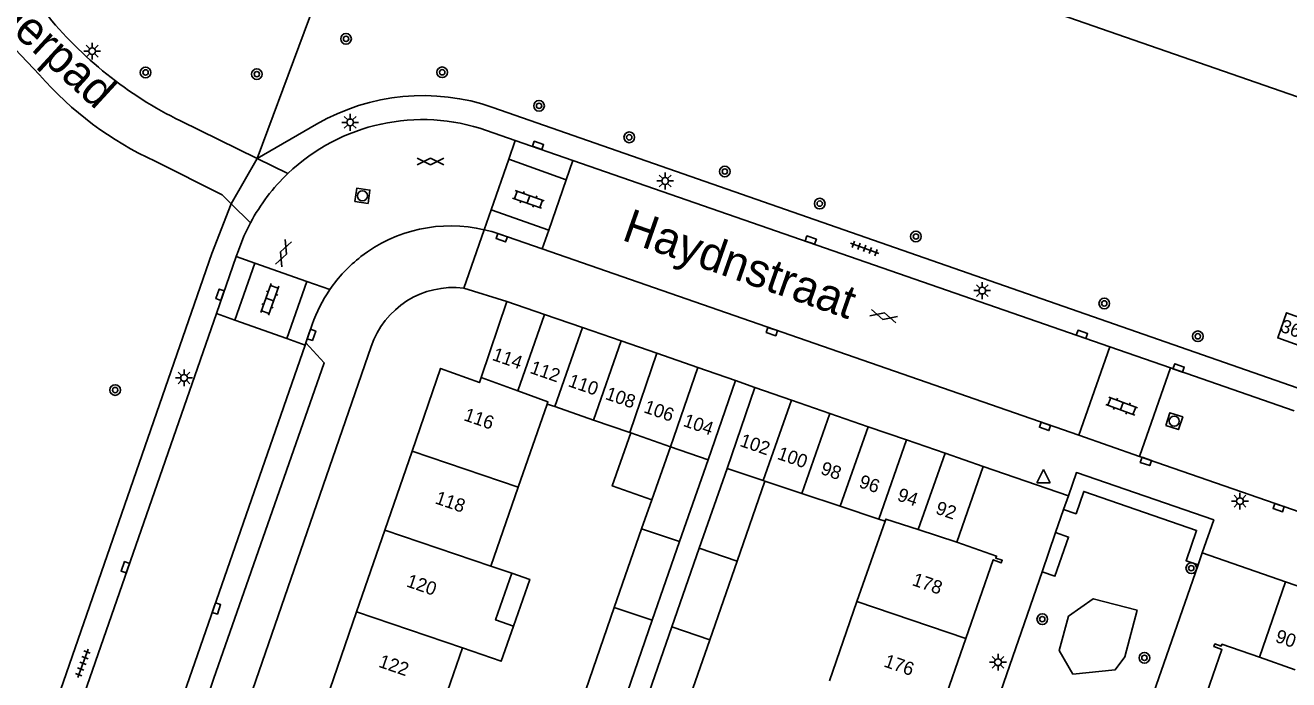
# Model space of a CAD drawing. Extents: x 132999 to 136000, y 398499 to 400501.
# Drawn here: x 133674.5 to 133769, y 399660.7 to 399709.6 of the extents above; entities that cross this region are included whole.
import ezdxf

# ---------------------------------------------------------------- set-up
doc = ezdxf.new("R2010")
doc.units = 0
for name, color, linetype in [('gg-anno-huisnummerreeks BGT', 7, 'Continuous'), ('gg-anno-openbare ruimte label', 7, 'Continuous'), ('gg-bbg-bijgebouw', 7, 'Continuous'), ('gg-bbg-gedigitaliseerde bebouwing', 7, 'Continuous'), ('gg-bbg-gedigitaliseerde bijgebouw', 7, 'Continuous'), ('gg-bbg-hoofdgebouw', 7, 'Continuous'), ('gg-bbg-luifel en loopbrug', 7, 'Continuous'), ('gg-bbg-tussenscheiding', 7, 'Continuous'), ('gg-knt-verharding', 7, 'Continuous'), ('gt-grn-groengrens', 7, 'Continuous'), ('gt-grn-vlakafsluiter', 7, 'Continuous'), ('gt-grn-weggrens', 7, 'Continuous'), ('gt-symb-boom', 7, 'Continuous'), ('gt-symb-gesloten verharding', 7, 'Continuous'), ('gt-symb-klinker verharding', 7, 'Continuous'), ('gt-symb-kolk', 7, 'Continuous'), ('gt-symb-lichtmast', 7, 'Continuous'), ('gt-symb-rioolschacht', 7, 'Continuous'), ('gt-symb-tegel verharding', 7, 'Continuous'), ('gt-symb-waterafsluiter', 7, 'Continuous')]:
    doc.layers.add(name, color=color, linetype=linetype)

# ---------------------------------------------------------------- blocks, each defined once
blk = doc.blocks.new('gt0-LMAST')
at = {"layer": 'gt-symb-lichtmast'}
for p, q in [((-0.182, 0.173), (-0.447, 0.438)), ((-0.005, 0.246), (-0.005, 0.621)), ((0.172, 0.173), (0.437, 0.438)), ((-0.255, -0.004), (-0.63, -0.004)), ((-0.182, -0.181), (-0.447, -0.446)), ((-0.005, -0.254), (-0.005, -0.629)), ((0.437, -0.446), (0.172, -0.181)), ((0.245, -0.004), (0.62, -0.004))]:
    blk.add_line(p, q, dxfattribs=at)
blk.add_circle((-0.005, -0.004), 0.25, dxfattribs=at)
blk = doc.blocks.new('gt0-BOOM')
at = {"layer": 'gt-symb-boom'}
for radius in [0.4, 0.2]:
    blk.add_circle((0, 0), radius, dxfattribs=at)
blk = doc.blocks.new('gt0-KOLK')
at = {"layer": 'gt-symb-kolk'}
blk.add_lwpolyline([(0, 0), (0.375, 0), (0.375, 0.4), (-0.375, 0.4), (-0.375, 0), (0, 0)], dxfattribs=at)
blk = doc.blocks.new('gt0-KL1')
at = {"layer": 'gt-symb-klinker verharding'}
for p, q in [((-1.15, 0.3), (1.15, 0.3)), ((-1, -0.3), (-1, 0.3)), ((-0.5, 0.3), (-0.5, 0.45)), ((0, -0.3), (0, 0.3)), ((0.5, 0.3), (0.5, 0.45)), ((1, -0.3), (1, 0.3)), ((-1.15, -0.3), (1.15, -0.3)), ((-0.5, -0.45), (-0.5, -0.3)), ((0.5, -0.45), (0.5, -0.3))]:
    blk.add_line(p, q, dxfattribs=at)
blk = doc.blocks.new('gt0-TEG1')
at = {"layer": 'gt-symb-tegel verharding'}
for p, q in [((-1.125, 0), (1.125, 0)), ((-0.9, -0.25), (-0.9, 0.25)), ((-0.45, -0.25), (-0.45, 0.25)), ((0, -0.25), (0, 0.25)), ((0.45, -0.25), (0.45, 0.25)), ((0.9, -0.25), (0.9, 0.25))]:
    blk.add_line(p, q, dxfattribs=at)
blk = doc.blocks.new('gt0-GESVH1')
at = {"layer": 'gt-symb-gesloten verharding'}
for p, q in [((-0.992, -0.261), (0.008, 0.239)), ((0.008, -0.261), (-0.992, 0.239)), ((0.008, 0.239), (1.008, -0.261)), ((1.008, 0.239), (0.008, -0.261))]:
    blk.add_line(p, q, dxfattribs=at)
blk = doc.blocks.new('gt0-RS')
at = {"layer": 'gt-symb-rioolschacht'}
blk.add_lwpolyline([(-0.5, -0.5), (0.5, -0.5), (0.5, 0.5), (-0.5, 0.5)], close=True, dxfattribs=at)
blk.add_circle((0, 0), 0.375, dxfattribs=at)
blk = doc.blocks.new('gt0-WAFSL')
at = {"layer": 'gt-symb-waterafsluiter'}
for p, q in [((-0.5, -0.333), (0, 0.667)), ((0, 0.667), (0.5, -0.333)), ((0.5, -0.333), (-0.5, -0.333))]:
    blk.add_line(p, q, dxfattribs=at)

msp = doc.modelspace()

# ---------------------------------------------------------------- linework, layer by layer
at = {"layer": 'gg-bbg-bijgebouw'}
for p, q in [((133708.61, 399683.26), (133710.53, 399688.94)), ((133713.34, 399687.968), (133710.53, 399688.94)), ((133716.169, 399686.99), (133713.34, 399687.968)), ((133719.057, 399685.991), (133716.169, 399686.99)), ((133721.722, 399685.07), (133719.057, 399685.991)), ((133724.801, 399684.005), (133721.722, 399685.07)), ((133727.62, 399683.03), (133724.801, 399684.005)), ((133729.06, 399682.5), (133731.808, 399681.552)), ((133731.808, 399681.552), (133734.673, 399680.563)), ((133734.673, 399680.563), (133737.539, 399679.574)), ((133737.539, 399679.574), (133740.404, 399678.586)), ((133740.404, 399678.586), (133743.27, 399677.597)), ((133743.27, 399677.597), (133746.13, 399676.61)), ((133746.13, 399676.61), (133744.15, 399670.96)), ((133768.72, 399667.99), (133766.78, 399662.34)), ((133771.46, 399667.044), (133768.72, 399667.99))]:
    msp.add_line(p, q, dxfattribs=at)
at = {"layer": 'gg-bbg-gedigitaliseerde bebouwing'}
for p, q in [((133711.38, 399675.065), (133713.532, 399681.275)), ((133719.716, 399679.136), (133719.782, 399679.113)), ((133709.336, 399669.165), (133711.38, 399675.065)), ((133736.693, 399666.504), (133738.786, 399672.516)), ((133710.885, 399668.627), (133709.336, 399669.165)), ((133734.63, 399660.581), (133736.693, 399666.504)), ((133705.202, 399657.233), (133707.219, 399663.053))]:
    msp.add_line(p, q, dxfattribs=at)
for points in [[(133711.02, 399664.663), (133709.678, 399665.133), (133710.885, 399668.627)], [(133707.219, 399663.053), (133710.111, 399662.048), (133711.02, 399664.663)]]:
    msp.add_lwpolyline(points, dxfattribs=at)
at = {"layer": 'gg-bbg-gedigitaliseerde bijgebouw'}
for p, q in [((133725.564, 399677.113), (133727.62, 399683.03)), ((133726.985, 399676.466), (133729.06, 399682.5)), ((133713.532, 399681.275), (133714.103, 399681.077)), ((133714.103, 399681.077), (133716.999, 399680.076)), ((133716.999, 399680.076), (133719.716, 399679.136)), ((133719.782, 399679.113), (133722.759, 399678.083)), ((133722.759, 399678.083), (133721.361, 399674.121)), ((133725.564, 399677.113), (133723.437, 399670.988)), ((133726.985, 399676.466), (133724.89, 399670.496)), ((133729.811, 399675.52), (133727.732, 399669.535)), ((133732.566, 399674.598), (133729.811, 399675.52)), ((133721.361, 399674.121), (133720.595, 399671.949)), ((133735.441, 399673.636), (133732.566, 399674.598)), ((133738.317, 399672.673), (133735.441, 399673.636)), ((133738.786, 399672.516), (133738.317, 399672.673)), ((133720.595, 399671.949), (133718.554, 399666.073)), ((133723.437, 399670.988), (133721.395, 399665.112)), ((133724.89, 399670.496), (133722.849, 399664.621)), ((133727.732, 399669.535), (133725.691, 399663.659)), ((133718.554, 399666.073), (133716.417, 399659.922)), ((133721.395, 399665.112), (133719.259, 399658.961)), ((133722.849, 399664.621), (133720.713, 399658.47)), ((133725.691, 399663.659), (133723.555, 399657.509))]:
    msp.add_line(p, q, dxfattribs=at)
at = {"layer": 'gg-bbg-hoofdgebouw'}
for p, q in [((133701.394, 399671.837), (133703.436, 399677.751)), ((133699.292, 399665.747), (133701.394, 399671.837)), ((133697.288, 399659.943), (133699.292, 399665.747)), ((133744.828, 399663.752), (133742.759, 399657.795))]:
    msp.add_line(p, q, dxfattribs=at)
for points in [[(133701.903, 399727.766), (133772.63, 399703.18), (133772.58, 399703.04), (133772.82, 399702.96), (133777.06, 399715.13)], [(133771.644, 399687.061), (133768.799, 399688.095), (133768.136, 399686.213), (133770.975, 399685.213), (133771.644, 399687.061)], [(133703.436, 399677.751), (133705.57, 399683.93), (133708.474, 399682.882), (133708.61, 399683.26)], [(133744.15, 399670.96), (133747.13, 399669.91), (133747.06, 399669.76), (133747.55, 399669.6), (133747.48, 399669.4), (133746.87, 399669.63), (133744.828, 399663.752)], [(133766.78, 399662.34), (133763.96, 399663.32), (133763.91, 399663.18), (133763.44, 399663.34), (133763.37, 399663.14), (133763.97, 399662.93), (133761.934, 399657.09)]]:
    msp.add_lwpolyline(points, dxfattribs=at)
at = {"layer": 'gg-bbg-luifel en loopbrug'}
for points in [[(133719.782, 399679.113), (133718.405, 399675.149), (133721.361, 399674.121)], [(133711.02, 399664.663), (133712.234, 399668.158), (133710.885, 399668.627)]]:
    msp.add_lwpolyline(points, dxfattribs=at)
at = {"layer": 'gg-bbg-tussenscheiding'}
for p, q in [((133713.34, 399687.968), (133711.344, 399682.259)), ((133716.169, 399686.99), (133714.103, 399681.077)), ((133716.999, 399680.076), (133719.057, 399685.991)), ((133719.716, 399679.136), (133721.722, 399685.07)), ((133722.759, 399678.083), (133724.801, 399684.005)), ((133711.344, 399682.259), (133708.61, 399683.26)), ((133731.808, 399681.552), (133729.692, 399675.56)), ((133734.673, 399680.563), (133732.566, 399674.598)), ((133737.539, 399679.574), (133735.441, 399673.636)), ((133722.759, 399678.083), (133725.564, 399677.113)), ((133740.404, 399678.586), (133738.317, 399672.673)), ((133703.436, 399677.751), (133711.38, 399675.065)), ((133743.27, 399677.597), (133741.257, 399671.896)), ((133726.985, 399676.466), (133729.692, 399675.56)), ((133729.692, 399675.56), (133729.811, 399675.52)), ((133701.394, 399671.837), (133709.336, 399669.165)), ((133720.595, 399671.949), (133723.437, 399670.988)), ((133744.15, 399670.96), (133741.257, 399671.896)), ((133724.89, 399670.496), (133727.732, 399669.535)), ((133699.292, 399665.747), (133707.219, 399663.053)), ((133718.554, 399666.073), (133721.395, 399665.112)), ((133744.828, 399663.752), (133736.693, 399666.504)), ((133722.849, 399664.621), (133725.691, 399663.659)), ((133766.78, 399662.34), (133769.45, 399661.412))]:
    msp.add_line(p, q, dxfattribs=at)
for points in [[(133713.532, 399681.275), (133713.588, 399681.437), (133711.344, 399682.259)], [(133741.257, 399671.896), (133738.842, 399672.677), (133738.786, 399672.516)]]:
    msp.add_lwpolyline(points, dxfattribs=at)
at = {"layer": 'gg-knt-verharding'}
for p, q in [((133675.591, 399705.889), (133672.26, 399709.4)), ((133770.159, 399682.295), (133709.481, 399703.452)), ((133691.87, 399699.63), (133686.137, 399702.437)), ((133696.309, 399702.197), (133691.87, 399699.63)), ((133711.155, 399700.981), (133708.999, 399701.73)), ((133715.461, 399699.485), (133711.155, 399700.981)), ((133710.67, 399699.58), (133709.36, 399695.8)), ((133714.96, 399698.04), (133710.67, 399699.58)), ((133755.581, 399685.55), (133715.461, 399699.485)), ((133713.65, 399694.26), (133714.96, 399698.04)), ((133709.36, 399695.8), (133713.65, 399694.26)), ((133690.302, 399692.305), (133688.817, 399688.031)), ((133753.273, 399678.935), (133713.166, 399692.863)), ((133691.7, 399691.81), (133690.2, 399687.54)), ((133695.57, 399690.44), (133691.7, 399691.81)), ((133694.07, 399686.17), (133695.57, 399690.44)), ((133707.302, 399689.932), (133710.53, 399688.94)), ((133688.817, 399688.031), (133663.969, 399616.515)), ((133690.2, 399687.54), (133694.07, 399686.17)), ((133695.986, 399687.226), (133695.507, 399685.846)), ((133675.443, 399628.071), (133695.45, 399685.681)), ((133679.876, 399626.236), (133700.377, 399685.562)), ((133695.45, 399685.681), (133695.507, 399685.846)), ((133755.581, 399685.55), (133753.273, 399678.935)), ((133755.581, 399685.55), (133760.116, 399683.975)), ((133760.116, 399683.975), (133757.808, 399677.36)), ((133760.116, 399683.975), (133769.356, 399680.771)), ((133757.808, 399677.36), (133753.273, 399678.935)), ((133789.419, 399666.382), (133757.808, 399677.36)), ((133752.49, 399674.417), (133752.136, 399673.396)), ((133751.538, 399671.668), (133752.136, 399673.396)), ((133751.538, 399671.668), (133750.521, 399668.732)), ((133762.498, 399670.141), (133762.185, 399669.243)), ((133750.521, 399668.732), (133736.521, 399628.292)), ((133746.655, 399624.746), (133762.185, 399669.243))]:
    msp.add_line(p, q, dxfattribs=at)
for points in [[(133689.92, 399696.25), (133689.24, 399696.92), (133684.23, 399699.43)], [(133658.456, 399605.957), (133688.47, 399692.52), (133689.92, 399696.25)], [(133691.365, 399694.826), (133690.872, 399693.81), (133690.458, 399692.754), (133690.302, 399692.305)], [(133713.166, 399692.863), (133709.93, 399693.987), (133709.39, 399694.159), (133708.841, 399694.303)], [(133675.443, 399628.071), (133677.706, 399628.72), (133686.295, 399653.758), (133688.6, 399660.698), (133696.882, 399684.341), (133695.507, 399685.846)], [(133762.498, 399670.141), (133763.36, 399672.61), (133753.09, 399676.15), (133752.49, 399674.417)]]:
    msp.add_lwpolyline(points, dxfattribs=at)
for centre, radius, start, end in [((133699.256, 399729.206), 29.81, 218.7443, 243.89196), ((133694.729, 399722.479), 25.327, 220.92114, 245.51116), ((133704.266, 399688.434), 15.897, 70.85021, 120.03497), ((133704.22, 399687.963), 14.572, 70.85646, 133.64776), ((133704.269, 399687.927), 14.632, 133.68715, 151.86922), ((133706.335, 399683.642), 10.952, 76.77471, 127.81932), ((133706.341, 399683.633), 10.962, 127.81545, 145.58347), ((133706.35, 399683.634), 10.969, 145.61465, 160.88605), ((133706.512, 399683.512), 6.469, 82.98578, 161.52191)]:
    msp.add_arc(centre, radius, start, end, dxfattribs=at)
at = {"layer": 'gt-grn-groengrens'}
for points in [[(133691.87, 399699.63), (133701.205, 399724.763), (133701.903, 399727.766)], [(133752.136, 399673.396), (133753.066, 399673.074), (133753.645, 399674.743), (133762.069, 399671.824), (133761.283, 399669.556), (133762.185, 399669.243)], [(133750.521, 399668.732), (133751.487, 399668.398), (133752.504, 399671.334), (133751.538, 399671.668)], [(133752.495, 399665.422), (133754.349, 399666.72), (133757.62, 399665.876), (133756.721, 399662.38), (133755.999, 399661.412), (133752.833, 399661.093), (133751.791, 399662.852), (133752.495, 399665.422)]]:
    msp.add_lwpolyline(points, dxfattribs=at)
at = {"layer": 'gt-grn-vlakafsluiter'}
for p, q in [((133694.162, 399698.508), (133691.87, 399699.63)), ((133689.92, 399696.25), (133691.365, 399694.826))]:
    msp.add_line(p, q, dxfattribs=at)
at = {"layer": 'gt-grn-weggrens'}
for p, q in [((133711.155, 399700.981), (133710.67, 399699.58)), ((133689.92, 399696.25), (133691.87, 399699.63)), ((133714.96, 399698.04), (133715.461, 399699.485)), ((133709.36, 399695.8), (133708.841, 399694.303)), ((133707.302, 399689.932), (133708.841, 399694.303)), ((133713.166, 399692.863), (133713.65, 399694.26)), ((133690.302, 399692.305), (133691.7, 399691.81)), ((133695.57, 399690.44), (133697.298, 399689.829)), ((133690.2, 399687.54), (133688.817, 399688.031)), ((133695.45, 399685.681), (133694.07, 399686.17)), ((133729.06, 399682.5), (133727.62, 399683.03)), ((133752.49, 399674.417), (133746.13, 399676.61)), ((133768.72, 399667.99), (133762.498, 399670.141))]:
    msp.add_line(p, q, dxfattribs=at)

# ---------------------------------------------------------------- block references
at = {"layer": 'gt-symb-boom'}
for p in [(133698.506, 399708.573), (133683.523, 399706.059), (133691.838, 399705.933), (133705.693, 399706.07), (133712.932, 399703.567), (133719.675, 399701.21), (133726.815, 399698.654), (133733.905, 399696.253), (133741.095, 399693.799), (133755.175, 399688.792), (133762.167, 399686.337), (133681.253, 399682.32), (133761.676, 399669.002), (133750.54, 399665.193), (133758.176, 399662.301)]:
    msp.add_blockref('gt0-BOOM', p, dxfattribs=at)
at = {"layer": 'gt-symb-gesloten verharding'}
for p, rotation in [((133704.827, 399699.397), -179.6562294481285), ((133693.849, 399692.561), -111.40773994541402), ((133738.693, 399687.83), 164.99108631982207)]:
    msp.add_blockref('gt0-GESVH1', p, dxfattribs=dict(at, rotation=rotation))
at = {"layer": 'gt-symb-klinker verharding'}
for p, rotation in [((133712.134, 399696.569), -19.141373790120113), ((133692.811, 399689.096), 70.67751762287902), ((133756.484, 399681.114), -20.428617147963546)]:
    msp.add_blockref('gt0-KL1', p, dxfattribs=dict(at, rotation=rotation))
at = {"layer": 'gt-symb-kolk'}
for p, rotation in [((133712.788, 399700.417), -19.322482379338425), ((133710.206, 399693.894), 161.1481642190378), ((133733.172, 399693.338), -18.851835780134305), ((133689.28, 399689.376), 70.85862620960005), ((133695.736, 399686.51), -109.214311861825), ((133730.392, 399686.882), 160.8586262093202), ((133753.438, 399686.292), -19.44956876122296), ((133760.792, 399684.163), 160.55043123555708), ((133750.805, 399679.793), 161.09393900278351), ((133758.348, 399677.17), 160.85862620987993), ((133768.271, 399673.725), 160.8586262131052), ((133682.202, 399669.007), 70.36929772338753), ((133688.634, 399666.055), -109.14137378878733)]:
    msp.add_blockref('gt0-KOLK', p, dxfattribs=dict(at, rotation=rotation))
at = {"layer": 'gt-symb-lichtmast'}
for p in [(133679.533, 399707.65), (133698.818, 399702.334), (133722.356, 399697.95), (133746.06, 399689.754), (133686.402, 399683.227), (133765.321, 399674.016), (133747.236, 399661.972)]:
    msp.add_blockref('gt0-LMAST', p, dxfattribs=at)
at = {"layer": 'gt-symb-rioolschacht'}
for p, rotation in [((133699.73, 399696.839), -7.93555037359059), ((133760.402, 399679.993), -18.23569146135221)]:
    msp.add_blockref('gt0-RS', p, dxfattribs=dict(at, rotation=rotation))
at = {"layer": 'gt-symb-tegel verharding'}
for p, rotation in [((133737.258, 399692.906), 160.00710602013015), ((133678.837, 399661.891), 70.00710602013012)]:
    msp.add_blockref('gt0-TEG1', p, dxfattribs=dict(at, rotation=rotation))
at = {"layer": 'gt-symb-waterafsluiter'}
msp.add_blockref('gt0-WAFSL', (133750.622, 399675.717), dxfattribs=at)

# ---------------------------------------------------------------- texts
at = {"layer": 'gg-anno-huisnummerreeks BGT'}
for s, rotation, p in [('363a', 340.1, (133768.255, 399686.711)), ('114', 340.9, (133709.363, 399684.582)), ('112', 340.9, (133712.184, 399683.607)), ('110', 340.9, (133715.041, 399682.618)), ('108', 340.9, (133717.819, 399681.658)), ('116', 341, (133707.237, 399680.073)), ('106', 340.9, (133720.69, 399680.665)), ('104', 340.9, (133723.639, 399679.645)), ('102', 341, (133727.865, 399678.151)), ('100', 341, (133730.67, 399677.182)), ('98', 341, (133733.903, 399676.067)), ('96', 341, (133736.769, 399675.079)), ('118', 341, (133705.092, 399673.862)), ('94', 341, (133739.634, 399674.09)), ('92', 341, (133742.497, 399673.102)), ('120', 341, (133702.949, 399667.654)), ('178', 340.9, (133740.748, 399667.748)), ('90', 341, (133767.887, 399663.516)), ('122', 341, (133700.874, 399661.642)), ('176', 340.9, (133738.635, 399661.665))]:
    msp.add_text(s, height=1, rotation=rotation, dxfattribs=at).set_placement(p)
at = {"layer": 'gg-anno-openbare ruimte label'}
for s, rotation, p in [('Regerpad', 317.4, (133669.043, 399713.151)), ('Haydnstraat', 340.7, (133719.037, 399693.561))]:
    msp.add_text(s, height=2.5, rotation=rotation, dxfattribs=at).set_placement(p)

doc.saveas('drawing.dxf')
